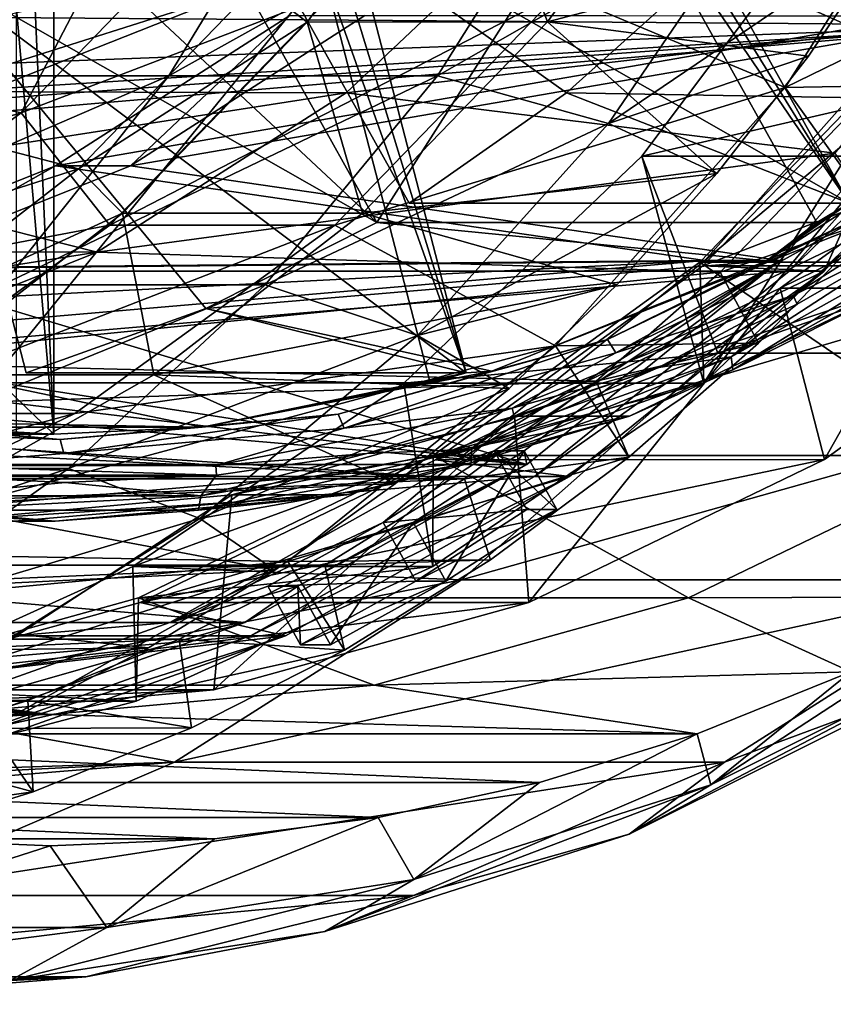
# Model space of a CAD drawing. Header units: metres. Extents: x 26 to 263, y -109 to 109.
# Tile 755 of 771: x 252.42 to 256.63, y -11.5 to -6.41. Entities that reach past the tile are written whole.
import ezdxf

# ---------------------------------------------------------------- set-up
doc = ezdxf.new("R2010")
doc.units = ezdxf.units.M
doc.layers.add('solid_500750', color=7, linetype='CONTINUOUS')

msp = doc.modelspace()

# ---------------------------------------------------------------- linework, layer by layer
at = {"layer": 'solid_500750'}
for points in [[(252.295258, -6.39474, 92.941223), (257.529572, -6.433815, 94.343552), (258.443695, -4.985344, 94.588448)], [(255.206757, -6.267116, 99.932838), (256.377045, -6.756343, 100.246368), (257.336823, -5.235544, 100.503502)], [(257.937012, -5.993362, 96.523239), (257.336823, -5.235544, 100.503502), (256.377045, -6.756343, 100.246368)], [(254.713745, -5.296689, 104.770035), (253.903534, -6.418306, 104.552971), (253.646362, -6.219477, 104.48407)], [(254.713745, -5.296689, 104.770035), (255.147247, -6.416178, 99.916893), (253.903534, -6.418306, 104.552971)], [(254.713745, -5.296689, 104.770035), (255.955002, -5.298323, 100.133301), (255.147247, -6.416178, 99.916893)], [(255.147247, -6.416178, 99.916893), (255.955002, -5.298323, 100.133301), (256.930023, -5.947098, 100.394524)], [(255.245438, -6.783123, 91.039917), (253.367889, -5.448579, 90.536903), (255.988876, -6.11606, 91.23909)], [(255.245438, -6.783123, 91.039917), (254.430511, -7.354011, 90.821587), (253.367889, -5.448579, 90.536903)], [(256.707794, -7.354011, 82.321358), (253.367889, -5.448579, 90.536903), (254.430511, -7.354011, 90.821587)], [(255.645172, -5.448579, 82.036667), (253.367889, -5.448579, 90.536903), (256.707794, -7.354011, 82.321358)], [(255.645172, -5.448579, 82.036667), (256.707794, -7.354011, 82.321358), (255.561905, -5.499261, 82.014359)], [(253.912689, -5.5, 110.256088), (252.202438, -5.5, 113.552582), (251.509613, -6.696376, 113.153816)], [(253.187714, -6.696376, 109.919289), (253.912689, -5.5, 110.256088), (251.509613, -6.696376, 113.153816)], [(255.328812, -5.5, 106.82296), (253.912689, -5.5, 110.256088), (253.187714, -6.696376, 109.919289)], [(254.577209, -6.696376, 106.55069), (255.328812, -5.5, 106.82296), (253.187714, -6.696376, 109.919289)], [(256.299469, -5.715424, 103.310875), (255.328812, -5.5, 106.82296), (254.577209, -6.696376, 106.55069)], [(255.561905, -5.499261, 82.014359), (256.707794, -7.354011, 82.321358), (255.477875, -5.548579, 81.991844)], [(252.56514, -5.866587, 90.321838), (253.200577, -5.548579, 90.492081), (254.263199, -7.454011, 90.776764)], [(255.477875, -5.548579, 81.991844), (254.263199, -7.454011, 90.776764), (253.200577, -5.548579, 90.492081)], [(255.477875, -5.548579, 81.991844), (256.540497, -7.454011, 82.276535), (254.263199, -7.454011, 90.776764)], [(255.477875, -5.548579, 81.991844), (256.707794, -7.354011, 82.321358), (256.540497, -7.454011, 82.276535)], [(251.912399, -6.777356, 103.191315), (253.031158, -5.719069, 103.491043), (255.224426, -5.726282, 95.278877)], [(251.912399, -6.777356, 103.191315), (252.423996, -6.887164, 103.846008), (253.031158, -5.719069, 103.491043)], [(251.912399, -6.777356, 103.191315), (255.224426, -5.726282, 95.278877), (254.104568, -6.783211, 94.978859)], [(253.031158, -5.719069, 103.491043), (252.423996, -6.887164, 103.846008), (253.493729, -5.777064, 104.132599)], [(257.174255, -6.430813, 95.801254), (254.104568, -6.783211, 94.978859), (255.224426, -5.726282, 95.278877)], [(255.463165, -6.941967, 103.086823), (256.299469, -5.715424, 103.310875), (254.577209, -6.696376, 106.55069)], [(257.661682, -5.720441, 95.931847), (257.174255, -6.430813, 95.801254), (255.224426, -5.726282, 95.278877)], [(256.930023, -5.947098, 100.394524), (256.299469, -5.715424, 103.310875), (255.463165, -6.941967, 103.086823)], [(256.664307, -5.742763, 99.598648), (255.63562, -7.111065, 99.323051), (257.160309, -6.759254, 99.731529)], [(257.187988, -7.111317, 93.527351), (255.63562, -7.111065, 99.323051), (256.664307, -5.742763, 99.598648)], [(253.493729, -5.777064, 104.132599), (252.423996, -6.887164, 103.846008), (254.042221, -6.267116, 104.279549)], [(251.898392, -6.106987, 90.143211), (252.56514, -5.866587, 90.321838), (254.263199, -7.454011, 90.776764)], [(255.147247, -6.416178, 99.916893), (256.930023, -5.947098, 100.394524), (256.49707, -6.59339, 100.278526)], [(256.930023, -5.947098, 100.394524), (255.463165, -6.941967, 103.086823), (256.49707, -6.59339, 100.278526)], [(251.101578, -5.995336, 111.077927), (252.638428, -5.995336, 107.794807), (251.820862, -6.942942, 107.455971)], [(253.646362, -6.219477, 104.48407), (251.820862, -6.942942, 107.455971), (252.638428, -5.995336, 107.794807)], [(257.426849, -6.73683, 96.386559), (257.937012, -5.993362, 96.523239), (256.377045, -6.756343, 100.246368)], [(253.378342, -7.899134, 90.539703), (251.898392, -6.106987, 90.143211), (254.263199, -7.454011, 90.776764)], [(253.378342, -7.899134, 90.539703), (252.448441, -8.232219, 90.290573), (251.898392, -6.106987, 90.143211)], [(254.725739, -8.232219, 81.790344), (251.898392, -6.106987, 90.143211), (252.448441, -8.232219, 90.290573)], [(254.175674, -6.106987, 81.642975), (251.898392, -6.106987, 90.143211), (254.725739, -8.232219, 81.790344)], [(254.175674, -6.106987, 81.642975), (254.725739, -8.232219, 81.790344), (254.082581, -6.133629, 81.618034)], [(253.989075, -6.15875, 81.592987), (252.261841, -8.283983, 90.240585), (251.711777, -6.15875, 90.093216)], [(253.989075, -6.15875, 81.592987), (254.539139, -8.283983, 81.740349), (252.261841, -8.283983, 90.240585)], [(254.082581, -6.133629, 81.618034), (254.725739, -8.232219, 81.790344), (253.989075, -6.15875, 81.592987)], [(253.989075, -6.15875, 81.592987), (254.725739, -8.232219, 81.790344), (254.539139, -8.283983, 81.740349)], [(257.575592, -6.823047, 82.13974), (255.245438, -6.783123, 91.039917), (255.988876, -6.11606, 91.23909)], [(257.575592, -6.823047, 82.13974), (255.988876, -6.11606, 91.23909), (258.266174, -6.11606, 82.738861)], [(253.646362, -6.219477, 104.48407), (252.720581, -7.177391, 104.236046), (251.820862, -6.942942, 107.455971)], [(253.903534, -6.418306, 104.552971), (252.720581, -7.177391, 104.236046), (253.646362, -6.219477, 104.48407)], [(252.423996, -6.887164, 103.846008), (252.88147, -7.46887, 103.968567), (254.042221, -6.267116, 104.279549)], [(255.206757, -6.267116, 99.932838), (254.042221, -6.267116, 104.279549), (252.88147, -7.46887, 103.968567)], [(255.206757, -6.267116, 99.932838), (252.88147, -7.46887, 103.968567), (254.04599, -7.46887, 99.621857)], [(255.206757, -6.267116, 99.932838), (254.04599, -7.46887, 99.621857), (256.377045, -6.756343, 100.246368)], [(252.59166, -8.549416, 81.218605), (250.314362, -6.349213, 89.718834), (250.314362, -8.549416, 89.718834)], [(252.59166, -6.349213, 81.218605), (250.314362, -6.349213, 89.718834), (252.59166, -8.549416, 81.218605)], [(252.398468, -6.349213, 81.166847), (252.59166, -8.549416, 81.218605), (252.398468, -8.549416, 81.166847)], [(252.495056, -6.35, 81.192726), (252.59166, -8.549416, 81.218605), (252.398468, -6.349213, 81.166847)], [(252.59166, -6.349213, 81.218605), (252.59166, -8.549416, 81.218605), (252.495056, -6.35, 81.192726)], [(252.295258, -6.39474, 92.941223), (251.634048, -6.65747, 92.764084), (257.529572, -6.433815, 94.343552)], [(253.813904, -6.383859, 94.900986), (252.601318, -7.161142, 94.576118), (257.083984, -6.388003, 95.777077)], [(252.989487, -7.161142, 93.12722), (252.601318, -7.161142, 94.576118), (253.813904, -6.383859, 94.900986)], [(252.601318, -7.161142, 94.576118), (255.960175, -7.651825, 95.47599), (257.083984, -6.388003, 95.777077)], [(253.903534, -6.418306, 104.552971), (252.948227, -7.406108, 104.297035), (252.720581, -7.177391, 104.236046)], [(253.903534, -6.418306, 104.552971), (254.18985, -7.407337, 99.6604), (252.948227, -7.406108, 104.297035)], [(252.989487, -7.161142, 93.12722), (253.813904, -6.383859, 94.900986), (254.202087, -6.383859, 93.45208)], [(252.989487, -7.161142, 93.12722), (254.202087, -6.383859, 93.45208), (257.472168, -6.388003, 94.328171)], [(252.989487, -7.161142, 93.12722), (257.472168, -6.388003, 94.328171), (256.348328, -7.651825, 94.027084)], [(253.903534, -6.418306, 104.552971), (255.147247, -6.416178, 99.916893), (254.18985, -7.407337, 99.6604)], [(254.18985, -7.407337, 99.6604), (255.147247, -6.416178, 99.916893), (256.023376, -7.201832, 100.151619)], [(255.147247, -6.416178, 99.916893), (256.49707, -6.59339, 100.278526), (256.023376, -7.201832, 100.151619)], [(257.472168, -6.388003, 94.328171), (257.083984, -6.388003, 95.777077), (255.960175, -7.651825, 95.47599)], [(257.472168, -6.388003, 94.328171), (255.960175, -7.651825, 95.47599), (256.348328, -7.651825, 94.027084)], [(257.529572, -6.433815, 94.343552), (242.692291, -7.706887, 90.3685), (256.397583, -7.706887, 94.040276)], [(250.251999, -6.961579, 92.393814), (242.692291, -7.706887, 90.3685), (257.529572, -6.433815, 94.343552)], [(250.950668, -6.846979, 92.581001), (250.251999, -6.961579, 92.393814), (257.529572, -6.433815, 94.343552)], [(251.634048, -6.65747, 92.764084), (250.950668, -6.846979, 92.581001), (257.529572, -6.433815, 94.343552)], [(257.174255, -6.430813, 95.801254), (256.632813, -7.095465, 95.656197), (254.104568, -6.783211, 94.978859)], [(255.935257, -7.660193, 93.191727), (257.125336, -6.428152, 93.510559), (258.781372, -7.660581, 82.566307)], [(255.955383, -8.286022, 93.197121), (257.125336, -6.428152, 93.510559), (255.935257, -7.660193, 93.191727)], [(255.950714, -7.679395, 93.195869), (257.962555, -7.679595, 85.685669), (259.156097, -6.443946, 86.005432)], [(257.14389, -6.444148, 93.515533), (255.950714, -7.679395, 93.195869), (259.156097, -6.443946, 86.005432)], [(256.578735, -7.706887, 93.36412), (255.950714, -7.679395, 93.195869), (257.14389, -6.444148, 93.515533)], [(255.955383, -8.286022, 93.197121), (257.187988, -7.111317, 93.527351), (257.125336, -6.428152, 93.510559)], [(256.397583, -7.706887, 94.040276), (256.578735, -7.706887, 93.36412), (257.710724, -6.433815, 93.667397)], [(257.529572, -6.433815, 94.343552), (256.397583, -7.706887, 94.040276), (257.710724, -6.433815, 93.667397)], [(257.710724, -6.433815, 93.667397), (256.578735, -7.706887, 93.36412), (257.14389, -6.444148, 93.515533)], [(256.49707, -6.59339, 100.278526), (255.463165, -6.941967, 103.086823), (256.023376, -7.201832, 100.151619)], [(253.187714, -6.696376, 109.919289), (251.509613, -6.696376, 113.153816), (250.687363, -7.778174, 112.680557)], [(252.327316, -7.778174, 109.519577), (253.187714, -6.696376, 109.919289), (250.687363, -7.778174, 112.680557)], [(254.577209, -6.696376, 106.55069), (253.187714, -6.696376, 109.919289), (252.327316, -7.778174, 109.519577)], [(253.685226, -7.778174, 106.22757), (254.577209, -6.696376, 106.55069), (252.327316, -7.778174, 109.519577)], [(255.463165, -6.941967, 103.086823), (254.577209, -6.696376, 106.55069), (253.685226, -7.778174, 106.22757)], [(254.04599, -7.46887, 99.621857), (255.18866, -8.09284, 99.927994), (256.377045, -6.756343, 100.246368)], [(256.859314, -7.433575, 96.234512), (256.377045, -6.756343, 100.246368), (255.18866, -8.09284, 99.927994)], [(255.63562, -7.111065, 99.323051), (256.028076, -8.131687, 99.428192), (257.160309, -6.759254, 99.731529)], [(260.006775, -6.759531, 89.106194), (257.160309, -6.759254, 99.731529), (256.028076, -8.131687, 99.428192)], [(258.874725, -8.131728, 88.80291), (260.006775, -6.759531, 89.106194), (256.028076, -8.131687, 99.428192)], [(256.859314, -7.433575, 96.234512), (257.426849, -6.73683, 96.386559), (256.377045, -6.756343, 100.246368)], [(251.286041, -7.222552, 103.023506), (251.912399, -6.777356, 103.191315), (254.104568, -6.783211, 94.978859)], [(251.286041, -7.222552, 103.023506), (252.423996, -6.887164, 103.846008), (251.912399, -6.777356, 103.191315)], [(251.286041, -7.222552, 103.023506), (254.104568, -6.783211, 94.978859), (252.816422, -7.60887, 94.633751)], [(256.632813, -7.095465, 95.656197), (252.816422, -7.60887, 94.633751), (254.104568, -6.783211, 94.978859)], [(256.707794, -7.354011, 82.321358), (254.430511, -7.354011, 90.821587), (255.245438, -6.783123, 91.039917)], [(257.575592, -6.823047, 82.13974), (256.707794, -7.354011, 82.321358), (255.245438, -6.783123, 91.039917)], [(257.575592, -6.823047, 82.13974), (256.279816, -7.653646, 81.792587), (256.707794, -7.354011, 82.321358)], [(256.766724, -7.427677, 81.819603), (256.279816, -7.653646, 81.792587), (257.575592, -6.823047, 82.13974)], [(252.423996, -6.887164, 103.846008), (251.181412, -7.789936, 103.513107), (252.88147, -7.46887, 103.968567)], [(251.286041, -7.222552, 103.023506), (251.181412, -7.789936, 103.513107), (252.423996, -6.887164, 103.846008)], [(256.350067, -7.794229, 84.192528), (256.945282, -7.794229, 81.970871), (258.186584, -6.8944, 82.303436)], [(257.5914, -6.8944, 84.525085), (256.350067, -7.794229, 84.192528), (258.186584, -6.8944, 82.303436)], [(256.579865, -8.681905, 85.315239), (256.350067, -7.794229, 84.192528), (257.5914, -6.8944, 84.525085)], [(257.962555, -7.679595, 85.685669), (256.579865, -8.681905, 85.315239), (257.5914, -6.8944, 84.525085)], [(252.720581, -7.177391, 104.236046), (250.891708, -7.761214, 107.070885), (251.820862, -6.942942, 107.455971)], [(254.473328, -8.039196, 102.821632), (255.463165, -6.941967, 103.086823), (253.685226, -7.778174, 106.22757)], [(256.023376, -7.201832, 100.151619), (255.463165, -6.941967, 103.086823), (254.473328, -8.039196, 102.821632)], [(256.417297, -7.83282, 81.622375), (257.743744, -6.982546, 81.977737), (257.125397, -7.48172, 81.812073)], [(256.821075, -7.49112, 81.758286), (257.743744, -6.982546, 81.977737), (256.417297, -7.83282, 81.622375)], [(256.632813, -7.095465, 95.656197), (256.040039, -7.711652, 95.497391), (252.816422, -7.60887, 94.633751)], [(255.63562, -7.111065, 99.323051), (254.403107, -8.285713, 98.992851), (256.028076, -8.131687, 99.428192)], [(255.955383, -8.286022, 93.197121), (254.403107, -8.285713, 98.992851), (255.63562, -7.111065, 99.323051)], [(255.955383, -8.286022, 93.197121), (255.63562, -7.111065, 99.323051), (257.187988, -7.111317, 93.527351)], [(256.859314, -7.433575, 96.234512), (256.040039, -7.711652, 95.497391), (256.632813, -7.095465, 95.656197)], [(252.720581, -7.177391, 104.236046), (251.671219, -7.990549, 103.95491), (250.891708, -7.761214, 107.070885)], [(252.601318, -7.161142, 94.576118), (251.271179, -7.694612, 94.219765), (255.960175, -7.651825, 95.47599)], [(251.659363, -7.694612, 92.770859), (251.271179, -7.694612, 94.219765), (252.601318, -7.161142, 94.576118)], [(251.659363, -7.694612, 92.770859), (252.601318, -7.161142, 94.576118), (252.989487, -7.161142, 93.12722)], [(251.659363, -7.694612, 92.770859), (252.989487, -7.161142, 93.12722), (256.348328, -7.651825, 94.027084)], [(252.948227, -7.406108, 104.297035), (251.671219, -7.990549, 103.95491), (252.720581, -7.177391, 104.236046)], [(250.622208, -7.606103, 102.845657), (251.286041, -7.222552, 103.023506), (252.816422, -7.60887, 94.633751)], [(254.18985, -7.407337, 99.6604), (256.023376, -7.201832, 100.151619), (255.505005, -7.777714, 100.012741)], [(256.023376, -7.201832, 100.151619), (254.473328, -8.039196, 102.821632), (255.505005, -7.777714, 100.012741)], [(256.279816, -7.653646, 81.792587), (256.62442, -7.404517, 82.299019), (256.707794, -7.354011, 82.321358)], [(256.540497, -7.454011, 82.276535), (256.707794, -7.354011, 82.321358), (256.62442, -7.404517, 82.299019)], [(252.948227, -7.406108, 104.297035), (251.869385, -8.243071, 104.008003), (251.671219, -7.990549, 103.95491)], [(252.948227, -7.406108, 104.297035), (253.110062, -8.243579, 99.371117), (251.869385, -8.243071, 104.008003)], [(252.948227, -7.406108, 104.297035), (254.18985, -7.407337, 99.6604), (253.110062, -8.243579, 99.371117)], [(253.110062, -8.243579, 99.371117), (254.18985, -7.407337, 99.6604), (255.505005, -7.777714, 100.012741)], [(256.23819, -8.079099, 96.068108), (256.859314, -7.433575, 96.234512), (255.18866, -8.09284, 99.927994)], [(255.457916, -8.059502, 81.468964), (256.279816, -7.653646, 81.792587), (256.766724, -7.427677, 81.819603)], [(255.457916, -8.059502, 81.468964), (256.766724, -7.427677, 81.819603), (255.501083, -8.128341, 81.404648)], [(256.766724, -7.427677, 81.819603), (256.821075, -7.49112, 81.758286), (255.501083, -8.128341, 81.404648)], [(256.23819, -8.079099, 96.068108), (256.040039, -7.711652, 95.497391), (256.859314, -7.433575, 96.234512)], [(256.279816, -7.653646, 81.792587), (256.540497, -7.454011, 82.276535), (256.62442, -7.404517, 82.299019)], [(251.181412, -7.789936, 103.513107), (251.536499, -8.443803, 103.608238), (252.88147, -7.46887, 103.968567)], [(254.04599, -7.46887, 99.621857), (252.88147, -7.46887, 103.968567), (251.536499, -8.443803, 103.608238)], [(254.04599, -7.46887, 99.621857), (251.536499, -8.443803, 103.608238), (252.701019, -8.443803, 99.261528)], [(254.04599, -7.46887, 99.621857), (252.701019, -8.443803, 99.261528), (255.18866, -8.09284, 99.927994)], [(256.279816, -7.653646, 81.792587), (253.378342, -7.899134, 90.539703), (254.263199, -7.454011, 90.776764)], [(256.279816, -7.653646, 81.792587), (254.263199, -7.454011, 90.776764), (256.540497, -7.454011, 82.276535)], [(256.09668, -8.150299, 81.564156), (257.125397, -7.48172, 81.812073), (257.345367, -7.450706, 81.898697)], [(256.09668, -8.150299, 81.564156), (257.345367, -7.450706, 81.898697), (256.106171, -8.217422, 81.64254)], [(256.09668, -8.150299, 81.564156), (256.438843, -7.877579, 81.628136), (257.125397, -7.48172, 81.812073)], [(257.345367, -7.450706, 81.898697), (257.365143, -7.512066, 81.979836), (256.106171, -8.217422, 81.64254)], [(256.417297, -7.83282, 81.622375), (257.125397, -7.48172, 81.812073), (256.438843, -7.877579, 81.628136)], [(255.501083, -8.128341, 81.404648), (256.821075, -7.49112, 81.758286), (256.417297, -7.83282, 81.622375)], [(256.106171, -8.217422, 81.64254), (257.365143, -7.512066, 81.979836), (256.945282, -7.794229, 81.970871)], [(249.207138, -8.174592, 102.466545), (250.622208, -7.606103, 102.845657), (252.816422, -7.60887, 94.633751)], [(249.207138, -8.174592, 102.466545), (252.816422, -7.60887, 94.633751), (251.403809, -8.175464, 94.255302)], [(256.040039, -7.711652, 95.497391), (251.403809, -8.175464, 94.255302), (252.816422, -7.60887, 94.633751)], [(255.039246, -8.706651, 93.676361), (244.050629, -8.706651, 90.732407), (242.741516, -7.651825, 90.381691)], [(248.832275, -7.96589, 92.013458), (255.039246, -8.706651, 93.676361), (242.741516, -7.651825, 90.381691)], [(243.662445, -8.706651, 92.181313), (254.651062, -8.706651, 95.125267), (255.960175, -7.651825, 95.47599)], [(249.869415, -7.96589, 93.844215), (243.662445, -8.706651, 92.181313), (255.960175, -7.651825, 95.47599)], [(251.271179, -7.694612, 94.219765), (249.869415, -7.96589, 93.844215), (255.960175, -7.651825, 95.47599)], [(251.659363, -7.694612, 92.770859), (256.348328, -7.651825, 94.027084), (255.039246, -8.706651, 93.676361)], [(256.279816, -7.653646, 81.792587), (254.858688, -8.223609, 81.411858), (253.378342, -7.899134, 90.539703)], [(254.556015, -8.660007, 92.82222), (255.935257, -7.660193, 93.191727), (257.402374, -8.660254, 82.196861)], [(255.955383, -8.286022, 93.197121), (255.935257, -7.660193, 93.191727), (254.556015, -8.660007, 92.82222)], [(255.950714, -7.679395, 93.195869), (254.567627, -8.68198, 92.825333), (257.962555, -7.679595, 85.685669)], [(256.578735, -7.706887, 93.36412), (254.567627, -8.68198, 92.825333), (255.950714, -7.679395, 93.195869)], [(254.567627, -8.68198, 92.825333), (256.579865, -8.681905, 85.315239), (257.962555, -7.679595, 85.685669)], [(256.348328, -7.651825, 94.027084), (255.960175, -7.651825, 95.47599), (254.651062, -8.706651, 95.125267)], [(254.870255, -8.636239, 94.718117), (256.348328, -7.651825, 94.027084), (254.651062, -8.706651, 95.125267)], [(255.457916, -8.059502, 81.468964), (254.858688, -8.223609, 81.411858), (256.279816, -7.653646, 81.792587)], [(255.025513, -8.636239, 94.138557), (256.348328, -7.651825, 94.027084), (254.870255, -8.636239, 94.718117)], [(255.025513, -8.636239, 94.138557), (255.039246, -8.706651, 93.676361), (256.348328, -7.651825, 94.027084)], [(255.935257, -7.660193, 93.191727), (258.781372, -7.660581, 82.566307), (257.402374, -8.660254, 82.196861)], [(256.397583, -7.706887, 94.040276), (242.692291, -7.706887, 90.3685), (244.01059, -8.769137, 90.721687)], [(256.397583, -7.706887, 94.040276), (244.01059, -8.769137, 90.721687), (255.079269, -8.769137, 93.687088)], [(250.257584, -7.96589, 92.395317), (251.659363, -7.694612, 92.770859), (255.039246, -8.706651, 93.676361)], [(256.040039, -7.711652, 95.497391), (255.399429, -8.275293, 95.32576), (251.403809, -8.175464, 94.255302)], [(256.578735, -7.706887, 93.36412), (255.260422, -8.769137, 93.010933), (254.567627, -8.68198, 92.825333)], [(255.079269, -8.769137, 93.687088), (255.260422, -8.769137, 93.010933), (256.578735, -7.706887, 93.36412)], [(256.397583, -7.706887, 94.040276), (255.079269, -8.769137, 93.687088), (256.578735, -7.706887, 93.36412)], [(256.23819, -8.079099, 96.068108), (255.399429, -8.275293, 95.32576), (256.040039, -7.711652, 95.497391)], [(253.685226, -7.778174, 106.22757), (252.327316, -7.778174, 109.519577), (251.346222, -8.726887, 109.063789)], [(252.668106, -8.726887, 105.859116), (253.685226, -7.778174, 106.22757), (251.346222, -8.726887, 109.063789)], [(254.473328, -8.039196, 102.821632), (253.685226, -7.778174, 106.22757), (252.668106, -8.726887, 105.859116)], [(253.110062, -8.243579, 99.371117), (255.505005, -7.777714, 100.012741), (254.94873, -8.314358, 99.863716)], [(255.505005, -7.777714, 100.012741), (254.473328, -8.039196, 102.821632), (254.94873, -8.314358, 99.863716)], [(254.9767, -8.457233, 83.824585), (255.571899, -8.457233, 81.602928), (256.945282, -7.794229, 81.970871)], [(256.350067, -7.794229, 84.192528), (254.9767, -8.457233, 83.824585), (256.945282, -7.794229, 81.970871)], [(255.050064, -9.420419, 84.905388), (254.9767, -8.457233, 83.824585), (256.350067, -7.794229, 84.192528)], [(256.579865, -8.681905, 85.315239), (255.050064, -9.420419, 84.905388), (256.350067, -7.794229, 84.192528)], [(256.106171, -8.217422, 81.64254), (256.945282, -7.794229, 81.970871), (255.571899, -8.457233, 81.602928)], [(254.963501, -8.415914, 81.23288), (256.417297, -7.83282, 81.622375), (255.7211, -8.205615, 81.435852)], [(255.501083, -8.128341, 81.404648), (256.417297, -7.83282, 81.622375), (254.963501, -8.415914, 81.23288)], [(256.417297, -7.83282, 81.622375), (256.438843, -7.877579, 81.628136), (255.7211, -8.205615, 81.435852)], [(256.09668, -8.150299, 81.564156), (255.7211, -8.205615, 81.435852), (256.438843, -7.877579, 81.628136)], [(254.725739, -8.232219, 81.790344), (252.448441, -8.232219, 90.290573), (253.378342, -7.899134, 90.539703)], [(254.858688, -8.223609, 81.411858), (254.725739, -8.232219, 81.790344), (253.378342, -7.899134, 90.539703)], [(248.832275, -7.96589, 92.013458), (250.257584, -7.96589, 92.395317), (255.039246, -8.706651, 93.676361)], [(253.348404, -8.986669, 102.520256), (254.473328, -8.039196, 102.821632), (252.668106, -8.726887, 105.859116)], [(254.94873, -8.314358, 99.863716), (254.473328, -8.039196, 102.821632), (253.348404, -8.986669, 102.520256)], [(251.213486, -9.161921, 98.863007), (253.803558, -9.208921, 99.556908), (255.18866, -8.09284, 99.927994)], [(252.701019, -8.443803, 99.261528), (251.213486, -9.161921, 98.863007), (255.18866, -8.09284, 99.927994)], [(255.56752, -8.66927, 95.888428), (255.18866, -8.09284, 99.927994), (253.803558, -9.208921, 99.556908)], [(254.063034, -8.446443, 81.095261), (254.858688, -8.223609, 81.411858), (255.457916, -8.059502, 81.468964)], [(254.063034, -8.446443, 81.095261), (255.457916, -8.059502, 81.468964), (254.094284, -8.518587, 81.027748)], [(255.457916, -8.059502, 81.468964), (255.501083, -8.128341, 81.404648), (254.094284, -8.518587, 81.027748)], [(255.56752, -8.66927, 95.888428), (256.23819, -8.079099, 96.068108), (255.18866, -8.09284, 99.927994)], [(255.56752, -8.66927, 95.888428), (255.399429, -8.275293, 95.32576), (256.23819, -8.079099, 96.068108)], [(253.000488, -9.234417, 98.617073), (254.702377, -9.303867, 99.073029), (256.028076, -8.131687, 99.428192)], [(254.403107, -8.285713, 98.992851), (253.000488, -9.234417, 98.617073), (256.028076, -8.131687, 99.428192)], [(254.094284, -8.518587, 81.027748), (255.501083, -8.128341, 81.404648), (254.963501, -8.415914, 81.23288)], [(258.874725, -8.131728, 88.80291), (256.028076, -8.131687, 99.428192), (254.702377, -9.303867, 99.073029)], [(257.549255, -9.303696, 88.447807), (258.874725, -8.131728, 88.80291), (254.702377, -9.303867, 99.073029)], [(256.09668, -8.150299, 81.564156), (256.106171, -8.217422, 81.64254), (254.752197, -8.698627, 81.2798)], [(254.753784, -8.627574, 81.204384), (256.09668, -8.150299, 81.564156), (254.752197, -8.698627, 81.2798)], [(254.753784, -8.627574, 81.204384), (255.7211, -8.205615, 81.435852), (256.09668, -8.150299, 81.564156)], [(255.399429, -8.275293, 95.32576), (249.914139, -8.463733, 93.856201), (251.403809, -8.175464, 94.255302)], [(251.869385, -8.243071, 104.008003), (253.110062, -8.243579, 99.371117), (251.92569, -8.913817, 99.05381)], [(251.92569, -8.913817, 99.05381), (253.110062, -8.243579, 99.371117), (254.361023, -8.804773, 99.706261)], [(253.110062, -8.243579, 99.371117), (254.94873, -8.314358, 99.863716), (254.361023, -8.804773, 99.706261)], [(254.858688, -8.223609, 81.411858), (253.360596, -8.513527, 81.010506), (254.725739, -8.232219, 81.790344)], [(254.063034, -8.446443, 81.095261), (253.360596, -8.513527, 81.010506), (254.858688, -8.223609, 81.411858)], [(253.360596, -8.513527, 81.010506), (254.632584, -8.258666, 81.765388), (254.725739, -8.232219, 81.790344)], [(254.539139, -8.283983, 81.740349), (254.725739, -8.232219, 81.790344), (254.632584, -8.258666, 81.765388)], [(254.752197, -8.698627, 81.2798), (256.106171, -8.217422, 81.64254), (255.571899, -8.457233, 81.602928)], [(254.753784, -8.627574, 81.204384), (254.976715, -8.464005, 81.236427), (255.7211, -8.205615, 81.435852)], [(254.963501, -8.415914, 81.23288), (255.7211, -8.205615, 81.435852), (254.976715, -8.464005, 81.236427)], [(255.399429, -8.275293, 95.32576), (254.716873, -8.781515, 95.142899), (249.914139, -8.463733, 93.856201)], [(253.360596, -8.513527, 81.010506), (251.295853, -8.476839, 89.981789), (252.261841, -8.283983, 90.240585)], [(253.360596, -8.513527, 81.010506), (252.261841, -8.283983, 90.240585), (254.539139, -8.283983, 81.740349)], [(254.552856, -9.234616, 92.821373), (253.000488, -9.234417, 98.617073), (254.403107, -8.285713, 98.992851)], [(253.360596, -8.513527, 81.010506), (254.539139, -8.283983, 81.740349), (254.632584, -8.258666, 81.765388)], [(254.552856, -9.234616, 92.821373), (254.403107, -8.285713, 98.992851), (255.955383, -8.286022, 93.197121)], [(254.552856, -9.234616, 92.821373), (255.955383, -8.286022, 93.197121), (254.556015, -8.660007, 92.82222)], [(255.56752, -8.66927, 95.888428), (254.716873, -8.781515, 95.142899), (255.399429, -8.275293, 95.32576)], [(254.94873, -8.314358, 99.863716), (253.348404, -8.986669, 102.520256), (254.361023, -8.804773, 99.706261)], [(252.701019, -8.443803, 99.261528), (251.536499, -8.443803, 103.608238), (250.048965, -9.161921, 103.209717)], [(252.701019, -8.443803, 99.261528), (250.048965, -9.161921, 103.209717), (251.213486, -9.161921, 98.863007)], [(251.185822, -8.446443, 80.324425), (251.836548, -8.513527, 80.602196), (252.62442, -8.576742, 80.709846)], [(251.185822, -8.446443, 80.324425), (252.62442, -8.576742, 80.709846), (251.192505, -8.518587, 80.250336)], [(252.62442, -8.576742, 80.709846), (253.360596, -8.513527, 81.010506), (254.063034, -8.446443, 81.095261)], [(252.62442, -8.576742, 80.709846), (254.063034, -8.446443, 81.095261), (252.643387, -8.65, 80.639046)], [(254.063034, -8.446443, 81.095261), (254.094284, -8.518587, 81.027748), (252.643387, -8.65, 80.639046)], [(253.43045, -8.712577, 80.822159), (254.963501, -8.415914, 81.23288), (254.211884, -8.650172, 81.031517)], [(254.094284, -8.518587, 81.027748), (254.963501, -8.415914, 81.23288), (253.43045, -8.712577, 80.822159)], [(254.963501, -8.415914, 81.23288), (254.976715, -8.464005, 81.236427), (254.211884, -8.650172, 81.031517)], [(254.716873, -8.781515, 95.142899), (243.596268, -8.78126, 92.163582), (248.399384, -8.463733, 93.450378)], [(254.716873, -8.781515, 95.142899), (248.399384, -8.463733, 93.450378), (249.914139, -8.463733, 93.856201)], [(252.59166, -8.549416, 81.218605), (250.314362, -8.549416, 89.718834), (251.295853, -8.476839, 89.981789)], [(253.360596, -8.513527, 81.010506), (252.59166, -8.549416, 81.218605), (251.295853, -8.476839, 89.981789)], [(253.419647, -9.872698, 84.468582), (253.51297, -8.86327, 83.432434), (254.9767, -8.457233, 83.824585)], [(255.050064, -9.420419, 84.905388), (253.419647, -9.872698, 84.468582), (254.9767, -8.457233, 83.824585)], [(253.51297, -8.86327, 83.432434), (254.10817, -8.86327, 81.210785), (255.571899, -8.457233, 81.602928)], [(254.9767, -8.457233, 83.824585), (253.51297, -8.86327, 83.432434), (255.571899, -8.457233, 81.602928)], [(254.752197, -8.698627, 81.2798), (255.571899, -8.457233, 81.602928), (254.10817, -8.86327, 81.210785)], [(254.753784, -8.627574, 81.204384), (254.211884, -8.650172, 81.031517), (254.976715, -8.464005, 81.236427)], [(251.192505, -8.518587, 80.250336), (252.643387, -8.65, 80.639046), (251.870209, -8.712577, 80.40416)], [(252.62442, -8.576742, 80.709846), (252.643387, -8.65, 80.639046), (251.192505, -8.518587, 80.250336)], [(251.836548, -8.513527, 80.602196), (252.495056, -8.55, 81.192726), (252.59166, -8.549416, 81.218605)], [(253.360596, -8.513527, 81.010506), (251.836548, -8.513527, 80.602196), (252.59166, -8.549416, 81.218605)], [(251.836548, -8.513527, 80.602196), (252.398468, -8.549416, 81.166847), (252.495056, -8.55, 81.192726)], [(252.62442, -8.576742, 80.709846), (251.836548, -8.513527, 80.602196), (253.360596, -8.513527, 81.010506)], [(252.398468, -8.549416, 81.166847), (252.59166, -8.549416, 81.218605), (252.495056, -8.55, 81.192726)], [(252.643387, -8.65, 80.639046), (254.094284, -8.518587, 81.027748), (253.43045, -8.712577, 80.822159)], [(252.643387, -8.65, 80.639046), (253.43045, -8.712577, 80.822159), (251.870209, -8.712577, 80.40416)], [(253.029617, -9.396883, 92.413284), (254.556015, -8.660007, 92.82222), (255.876617, -9.39678, 81.788094)], [(254.552856, -9.234616, 92.821373), (254.556015, -8.660007, 92.82222), (253.029617, -9.396883, 92.413284)], [(254.753784, -8.627574, 81.204384), (254.752197, -8.698627, 81.2798), (253.34021, -8.942557, 80.901512)], [(253.353317, -8.869512, 80.829185), (254.753784, -8.627574, 81.204384), (253.34021, -8.942557, 80.901512)], [(253.353317, -8.869512, 80.829185), (254.211884, -8.650172, 81.031517), (254.753784, -8.627574, 81.204384)], [(253.353317, -8.869512, 80.829185), (253.434906, -8.762363, 80.823357), (254.211884, -8.650172, 81.031517)], [(253.43045, -8.712577, 80.822159), (254.211884, -8.650172, 81.031517), (253.434906, -8.762363, 80.823357)], [(254.296066, -9.006664, 94.564293), (254.870255, -8.636239, 94.718117), (254.651062, -8.706651, 95.125267)], [(255.039658, -8.940015, 94.763504), (254.870255, -8.636239, 94.718117), (254.296066, -9.006664, 94.564293)], [(255.025513, -8.636239, 94.138557), (254.45134, -9.006664, 93.984734), (255.039246, -8.706651, 93.676361)], [(254.620377, -9.309772, 94.030022), (254.45134, -9.006664, 93.984734), (255.025513, -8.636239, 94.138557)], [(254.556015, -8.660007, 92.82222), (257.402374, -8.660254, 82.196861), (255.876617, -9.39678, 81.788094)], [(255.194931, -8.940015, 94.183945), (254.620377, -9.309772, 94.030022), (255.025513, -8.636239, 94.138557)], [(255.194931, -8.940015, 94.183945), (255.025513, -8.636239, 94.138557), (254.870255, -8.636239, 94.718117)], [(255.194931, -8.940015, 94.183945), (254.870255, -8.636239, 94.718117), (255.039658, -8.940015, 94.763504)], [(255.876617, -9.39678, 81.788094), (257.402374, -8.660254, 82.196861), (257.482361, -9.392394, 82.218285)], [(243.662445, -8.706651, 92.181313), (245.121109, -9.523879, 92.572105), (254.651062, -8.706651, 95.125267)], [(253.580582, -9.523879, 93.285576), (245.509277, -9.523879, 91.123199), (244.050629, -8.706651, 90.732407)], [(255.039246, -8.706651, 93.676361), (253.580582, -9.523879, 93.285576), (244.050629, -8.706651, 90.732407)], [(245.121109, -9.523879, 92.572105), (253.192398, -9.523879, 94.734482), (254.651062, -8.706651, 95.125267)], [(253.038239, -9.420334, 92.415588), (255.050064, -9.420419, 84.905388), (256.579865, -8.681905, 85.315239)], [(254.567627, -8.68198, 92.825333), (253.038239, -9.420334, 92.415588), (256.579865, -8.681905, 85.315239)], [(255.260422, -8.769137, 93.010933), (253.038239, -9.420334, 92.415588), (254.567627, -8.68198, 92.825333)], [(254.296066, -9.006664, 94.564293), (254.651062, -8.706651, 95.125267), (253.192398, -9.523879, 94.734482)], [(253.34021, -8.942557, 80.901512), (254.752197, -8.698627, 81.2798), (254.10817, -8.86327, 81.210785)], [(253.854385, -9.33624, 93.824799), (253.580582, -9.523879, 93.285576), (255.039246, -8.706651, 93.676361)], [(254.851852, -9.200024, 95.696693), (255.56752, -8.66927, 95.888428), (253.803558, -9.208921, 99.556908)], [(254.45134, -9.006664, 93.984734), (253.854385, -9.33624, 93.824799), (255.039246, -8.706651, 93.676361)], [(254.851852, -9.200024, 95.696693), (254.716873, -8.781515, 95.142899), (255.56752, -8.66927, 95.888428)], [(252.668106, -8.726887, 105.859116), (251.346222, -8.726887, 109.063789), (250.261215, -9.526279, 108.559731)], [(251.543259, -9.526279, 105.451637), (252.668106, -8.726887, 105.859116), (250.261215, -9.526279, 108.559731)], [(253.348404, -8.986669, 102.520256), (252.668106, -8.726887, 105.859116), (251.543259, -9.526279, 105.451637)], [(251.870209, -8.712577, 80.40416), (253.434906, -8.762363, 80.823357), (251.865753, -8.762363, 80.402969)], [(253.434906, -8.762363, 80.823357), (252.65033, -8.8, 80.613159), (251.865753, -8.762363, 80.402969)], [(251.933502, -8.869512, 80.448799), (251.865753, -8.762363, 80.402969), (252.65033, -8.8, 80.613159)], [(251.870209, -8.712577, 80.40416), (253.43045, -8.712577, 80.822159), (253.434906, -8.762363, 80.823357)], [(253.353317, -8.869512, 80.829185), (252.65033, -8.8, 80.613159), (253.434906, -8.762363, 80.823357)], [(254.716873, -8.781515, 95.142899), (244.318329, -9.228156, 92.357025), (243.596268, -8.78126, 92.163582)], [(255.079269, -8.769137, 93.687088), (244.01059, -8.769137, 90.721687), (245.480637, -9.592728, 91.115524)], [(254.716873, -8.781515, 95.142899), (253.994797, -9.228377, 94.949448), (244.318329, -9.228156, 92.357025)], [(255.079269, -8.769137, 93.687088), (245.480637, -9.592728, 91.115524), (253.609222, -9.592728, 93.293251)], [(251.92569, -8.913817, 99.05381), (254.361023, -8.804773, 99.706261), (253.73674, -9.252996, 99.539009)], [(251.933502, -8.869512, 80.448799), (252.65033, -8.8, 80.613159), (253.353317, -8.869512, 80.829185)], [(255.260422, -8.769137, 93.010933), (253.790375, -9.592728, 92.617096), (253.038239, -9.420334, 92.415588)], [(254.361023, -8.804773, 99.706261), (253.348404, -8.986669, 102.520256), (253.73674, -9.252996, 99.539009)], [(253.609222, -9.592728, 93.293251), (253.790375, -9.592728, 92.617096), (255.260422, -8.769137, 93.010933)], [(255.079269, -8.769137, 93.687088), (253.609222, -9.592728, 93.293251), (255.260422, -8.769137, 93.010933)], [(254.851852, -9.200024, 95.696693), (253.994797, -9.228377, 94.949448), (254.716873, -8.781515, 95.142899)], [(250.493774, -8.86327, 82.623566), (251.088974, -8.86327, 80.401917), (252.598572, -9, 80.806351)], [(252.003372, -9, 83.028), (250.493774, -8.86327, 82.623566), (252.598572, -9, 80.806351)], [(251.908691, -8.942557, 80.517998), (252.598572, -9, 80.806351), (251.088974, -8.86327, 80.401917)], [(251.738113, -10.025, 84.018082), (252.003372, -9, 83.028), (253.51297, -8.86327, 83.432434)], [(253.419647, -9.872698, 84.468582), (251.738113, -10.025, 84.018082), (253.51297, -8.86327, 83.432434)], [(252.003372, -9, 83.028), (252.598572, -9, 80.806351), (254.10817, -8.86327, 81.210785)], [(253.51297, -8.86327, 83.432434), (252.003372, -9, 83.028), (254.10817, -8.86327, 81.210785)], [(253.34021, -8.942557, 80.901512), (254.10817, -8.86327, 81.210785), (252.598572, -9, 80.806351)], [(250.657516, -9.403152, 98.71405), (251.92569, -8.913817, 99.05381), (253.73674, -9.252996, 99.539009)], [(253.353317, -8.869512, 80.829185), (253.34021, -8.942557, 80.901512), (251.908691, -8.942557, 80.517998)], [(251.933502, -8.869512, 80.448799), (253.353317, -8.869512, 80.829185), (251.908691, -8.942557, 80.517998)], [(251.908691, -8.942557, 80.517998), (253.34021, -8.942557, 80.901512), (252.598572, -9, 80.806351)], [(254.465103, -9.309772, 94.609581), (255.039658, -8.940015, 94.763504), (254.296066, -9.006664, 94.564293)], [(255.194931, -8.940015, 94.183945), (255.039658, -8.940015, 94.763504), (254.465103, -9.309772, 94.609581)], [(255.194931, -8.940015, 94.183945), (254.465103, -9.309772, 94.609581), (254.620377, -9.309772, 94.030022)], [(252.109329, -9.766737, 102.188293), (253.348404, -8.986669, 102.520256), (251.543259, -9.526279, 105.451637)], [(253.73674, -9.252996, 99.539009), (253.348404, -8.986669, 102.520256), (252.109329, -9.766737, 102.188293)], [(253.699112, -9.33624, 94.404358), (254.296066, -9.006664, 94.564293), (253.192398, -9.523879, 94.734482)], [(254.465103, -9.309772, 94.609581), (254.296066, -9.006664, 94.564293), (253.699112, -9.33624, 94.404358)], [(254.023788, -9.640015, 93.870186), (253.854385, -9.33624, 93.824799), (254.45134, -9.006664, 93.984734)], [(254.620377, -9.309772, 94.030022), (254.023788, -9.640015, 93.870186), (254.45134, -9.006664, 93.984734)], [(251.213486, -9.161921, 98.863007), (249.627472, -9.601898, 98.438095), (253.803558, -9.208921, 99.556908)], [(249.627472, -9.601898, 98.438095), (252.260422, -10.073453, 99.143486), (253.803558, -9.208921, 99.556908)], [(254.096054, -9.667695, 95.494209), (253.803558, -9.208921, 99.556908), (252.260422, -10.073453, 99.143486)], [(254.096054, -9.667695, 95.494209), (254.851852, -9.200024, 95.696693), (253.803558, -9.208921, 99.556908)], [(254.096054, -9.667695, 95.494209), (253.994797, -9.228377, 94.949448), (254.851852, -9.200024, 95.696693)], [(253.994797, -9.228377, 94.949448), (245.072586, -9.61096, 92.559105), (244.318329, -9.228156, 92.357025)], [(253.994797, -9.228377, 94.949448), (253.240509, -9.611146, 94.747368), (245.072586, -9.61096, 92.559105)], [(250.657516, -9.403152, 98.71405), (253.73674, -9.252996, 99.539009), (253.08255, -9.655141, 99.363747)], [(253.000488, -9.234417, 98.617073), (251.466187, -9.931141, 98.206024), (254.702377, -9.303867, 99.073029)], [(253.018753, -9.931212, 92.41037), (251.466187, -9.931141, 98.206024), (253.000488, -9.234417, 98.617073)], [(253.73674, -9.252996, 99.539009), (252.109329, -9.766737, 102.188293), (253.08255, -9.655141, 99.363747)], [(253.018753, -9.931212, 92.41037), (253.000488, -9.234417, 98.617073), (254.552856, -9.234616, 92.821373)], [(253.018753, -9.931212, 92.41037), (254.552856, -9.234616, 92.821373), (253.029617, -9.396883, 92.413284)], [(254.096054, -9.667695, 95.494209), (253.240509, -9.611146, 94.747368), (253.994797, -9.228377, 94.949448)], [(251.466187, -9.931141, 98.206024), (253.216629, -10.246458, 98.67498), (254.702377, -9.303867, 99.073029)], [(257.549255, -9.303696, 88.447807), (254.702377, -9.303867, 99.073029), (253.216629, -10.246458, 98.67498)], [(256.063049, -10.246575, 88.049637), (257.549255, -9.303696, 88.447807), (253.216629, -10.246458, 98.67498)], [(253.86853, -9.640015, 94.449745), (254.465103, -9.309772, 94.609581), (253.699112, -9.33624, 94.404358)], [(254.620377, -9.309772, 94.030022), (254.465103, -9.309772, 94.609581), (253.86853, -9.640015, 94.449745)], [(254.620377, -9.309772, 94.030022), (253.86853, -9.640015, 94.449745), (254.023788, -9.640015, 93.870186)], [(257.052704, -9.880072, 86.22348), (257.549255, -9.303696, 88.447807), (256.063049, -10.246575, 88.049637)], [(253.854385, -9.33624, 93.824799), (253.192398, -9.523879, 94.734482), (253.580582, -9.523879, 93.285576)], [(253.854385, -9.33624, 93.824799), (253.699112, -9.33624, 94.404358), (253.192398, -9.523879, 94.734482)], [(253.86853, -9.640015, 94.449745), (253.699112, -9.33624, 94.404358), (253.854385, -9.33624, 93.824799)], [(254.023788, -9.640015, 93.870186), (253.86853, -9.640015, 94.449745), (253.854385, -9.33624, 93.824799)], [(249.340454, -9.699592, 98.361206), (250.657516, -9.403152, 98.71405), (253.08255, -9.655141, 99.363747)], [(251.402954, -9.848113, 91.977486), (253.029617, -9.396883, 92.413284), (254.249756, -9.848072, 81.352242)], [(253.018753, -9.931212, 92.41037), (253.029617, -9.396883, 92.413284), (251.402954, -9.848113, 91.977486)], [(253.038239, -9.420334, 92.415588), (251.407516, -9.872663, 91.978706), (255.050064, -9.420419, 84.905388)], [(253.790375, -9.592728, 92.617096), (251.407516, -9.872663, 91.978706), (253.038239, -9.420334, 92.415588)], [(251.407516, -9.872663, 91.978706), (253.419647, -9.872698, 84.468582), (255.050064, -9.420419, 84.905388)], [(253.029617, -9.396883, 92.413284), (255.876617, -9.39678, 81.788094), (254.249756, -9.848072, 81.352242)], [(254.249756, -9.848072, 81.352242), (255.876617, -9.39678, 81.788094), (256.716797, -9.779906, 82.013184)], [(255.876617, -9.39678, 81.788094), (257.482361, -9.392394, 82.218285), (256.716797, -9.779906, 82.013184)], [(257.482361, -9.392394, 82.218285), (257.439667, -9.642426, 84.248863), (255.99144, -10.364456, 83.860863)], [(256.716797, -9.779906, 82.013184), (257.482361, -9.392394, 82.218285), (255.99144, -10.364456, 83.860863)], [(245.121109, -9.523879, 92.572105), (246.690262, -10.08159, 92.992493), (253.192398, -9.523879, 94.734482)], [(253.580582, -9.523879, 93.285576), (252.011429, -10.08159, 92.865189), (245.509277, -9.523879, 91.123199)], [(246.690262, -10.08159, 92.992493), (251.62326, -10.08159, 94.314087), (253.192398, -9.523879, 94.734482)], [(253.580582, -9.523879, 93.285576), (253.192398, -9.523879, 94.734482), (251.62326, -10.08159, 94.314087)], [(253.580582, -9.523879, 93.285576), (251.62326, -10.08159, 94.314087), (252.011429, -10.08159, 92.865189)], [(253.240509, -9.611146, 94.747368), (245.854996, -9.928032, 92.768723), (245.072586, -9.61096, 92.559105)], [(253.609222, -9.592728, 93.293251), (245.480637, -9.592728, 91.115524), (247.061188, -10.154499, 91.538971)], [(253.240509, -9.611146, 94.747368), (252.458084, -9.928183, 94.53775), (245.854996, -9.928032, 92.768723)], [(253.609222, -9.592728, 93.293251), (247.061188, -10.154499, 91.538971), (252.028671, -10.154499, 92.869804)], [(253.790375, -9.592728, 92.617096), (252.209808, -10.154499, 92.193649), (251.407516, -9.872663, 91.978706)], [(252.028671, -10.154499, 92.869804), (252.209808, -10.154499, 92.193649), (253.790375, -9.592728, 92.617096)], [(253.609222, -9.592728, 93.293251), (252.028671, -10.154499, 92.869804), (253.790375, -9.592728, 92.617096)], [(253.305496, -10.06896, 95.28241), (252.458084, -9.928183, 94.53775), (253.240509, -9.611146, 94.747368)], [(253.305496, -10.06896, 95.28241), (253.240509, -9.611146, 94.747368), (254.096054, -9.667695, 95.494209)], [(249.340454, -9.699592, 98.361206), (253.08255, -9.655141, 99.363747), (252.407333, -10.005305, 99.182846)], [(253.08255, -9.655141, 99.363747), (252.109329, -9.766737, 102.188293), (252.407333, -10.005305, 99.182846)], [(253.305496, -10.06896, 95.28241), (254.096054, -9.667695, 95.494209), (252.260422, -10.073453, 99.143486)], [(257.439667, -9.642426, 84.248863), (257.052704, -9.880072, 86.22348), (255.568771, -10.619896, 85.825928)], [(255.99144, -10.364456, 83.860863), (257.439667, -9.642426, 84.248863), (255.568771, -10.619896, 85.825928)], [(252.572693, -10, 80.902946), (249.223434, -10.101008, 80.005646), (248.428604, -9.779906, 79.792702)], [(250.89563, -9.848072, 80.453644), (252.572693, -10, 80.902946), (248.428604, -9.779906, 79.792702)], [(254.249756, -9.848072, 81.352242), (256.716797, -9.779906, 82.013184), (255.921951, -10.101008, 81.80024)], [(255.921951, -10.101008, 81.80024), (256.716797, -9.779906, 82.013184), (255.99144, -10.364456, 83.860863)], [(249.726074, -10, 91.528236), (252.572693, -10, 80.902946), (250.89563, -9.848072, 80.453644)], [(249.726074, -10, 91.528236), (251.402954, -9.848113, 91.977486), (252.572693, -10, 80.902946)], [(251.407516, -9.872663, 91.978706), (249.726074, -10.025, 91.528236), (253.419647, -9.872698, 84.468582)], [(249.726074, -10.025, 91.528236), (251.738113, -10.025, 84.018082), (253.419647, -9.872698, 84.468582)], [(251.395035, -10.356848, 91.975365), (253.018753, -9.931212, 92.41037), (251.402954, -9.848113, 91.977486)], [(251.402954, -9.848113, 91.977486), (254.249756, -9.848072, 81.352242), (252.572693, -10, 80.902946)], [(252.572693, -10, 80.902946), (254.249756, -9.848072, 81.352242), (255.921951, -10.101008, 81.80024)], [(255.568771, -10.619896, 85.825928), (257.052704, -9.880072, 86.22348), (256.063049, -10.246575, 88.049637)], [(252.458084, -9.928183, 94.53775), (246.660889, -10.177041, 92.984627), (245.854996, -9.928032, 92.768723)], [(252.458084, -9.928183, 94.53775), (251.652191, -10.177155, 94.321838), (246.660889, -10.177041, 92.984627)], [(251.466187, -9.931141, 98.206024), (249.8423, -10.356841, 97.770966), (253.216629, -10.246458, 98.67498)], [(251.395035, -10.356848, 91.975365), (251.466187, -9.931141, 98.206024), (253.018753, -9.931212, 92.41037)], [(252.48558, -10.401077, 95.062744), (251.652191, -10.177155, 94.321838), (252.458084, -9.928183, 94.53775)], [(252.48558, -10.401077, 95.062744), (252.458084, -9.928183, 94.53775), (253.305496, -10.06896, 95.28241)], [(252.572693, -10, 80.902946), (255.921951, -10.101008, 81.80024), (249.223434, -10.101008, 80.005646)], [(252.48558, -10.401077, 95.062744), (252.260422, -10.073453, 99.143486), (250.600662, -10.663381, 98.698822)], [(252.48558, -10.401077, 95.062744), (253.305496, -10.06896, 95.28241), (252.260422, -10.073453, 99.143486)], [(249.223434, -10.101008, 80.005646), (255.921951, -10.101008, 81.80024), (255.105011, -10.352732, 81.581375)], [(249.223434, -10.101008, 80.005646), (255.105011, -10.352732, 81.581375), (250.040375, -10.352732, 80.22451)], [(255.921951, -10.101008, 81.80024), (255.99144, -10.364456, 83.860863), (254.455429, -10.854959, 83.449356)], [(255.105011, -10.352732, 81.581375), (255.921951, -10.101008, 81.80024), (254.455429, -10.854959, 83.449356)], [(251.641937, -10.66177, 94.836731), (251.652191, -10.177155, 94.321838), (252.48558, -10.401077, 95.062744)], [(244.740601, -10.93705, 96.404175), (251.606155, -10.93705, 98.243515), (253.216629, -10.246458, 98.67498)], [(248.173386, -10.5, 97.323845), (244.740601, -10.93705, 96.404175), (253.216629, -10.246458, 98.67498)], [(249.8423, -10.356841, 97.770966), (248.173386, -10.5, 97.323845), (253.216629, -10.246458, 98.67498)], [(256.063049, -10.246575, 88.049637), (253.216629, -10.246458, 98.67498), (251.606155, -10.93705, 98.243515)], [(254.452637, -10.93715, 87.618195), (256.063049, -10.246575, 88.049637), (251.606155, -10.93705, 98.243515)], [(255.568771, -10.619896, 85.825928), (256.063049, -10.246575, 88.049637), (254.452637, -10.93715, 87.618195)], [(250.040375, -10.352732, 80.22451), (255.105011, -10.352732, 81.581375), (254.270935, -10.53384, 81.357918)], [(250.040375, -10.352732, 80.22451), (254.270935, -10.53384, 81.357918), (250.874451, -10.53384, 80.447968)], [(255.99144, -10.364456, 83.860863), (255.568771, -10.619896, 85.825928), (253.994904, -11.122488, 85.404274)], [(254.455429, -10.854959, 83.449356), (255.99144, -10.364456, 83.860863), (253.994904, -11.122488, 85.404274)], [(254.270935, -10.53384, 81.357918), (255.105011, -10.352732, 81.581375), (254.455429, -10.854959, 83.449356)], [(251.641937, -10.66177, 94.836731), (252.48558, -10.401077, 95.062744), (250.600662, -10.663381, 98.698822)], [(250.874451, -10.53384, 80.447968), (254.270935, -10.53384, 81.357918), (253.424255, -10.643106, 81.131081)], [(250.874451, -10.53384, 80.447968), (253.424255, -10.643106, 81.131081), (251.72113, -10.643106, 80.674805)], [(254.270935, -10.53384, 81.357918), (254.455429, -10.854959, 83.449356), (252.865967, -11.102983, 83.023521)], [(253.424255, -10.643106, 81.131081), (254.270935, -10.53384, 81.357918), (252.865967, -11.102983, 83.023521)], [(251.72113, -10.643106, 80.674805), (252.572693, -10.67951, 80.902946), (251.258545, -11.102983, 82.59288)], [(251.72113, -10.643106, 80.674805), (253.424255, -10.643106, 81.131081), (252.572693, -10.67951, 80.902946)], [(252.572693, -10.67951, 80.902946), (253.424255, -10.643106, 81.131081), (252.865967, -11.102983, 83.023521)], [(253.994904, -11.122488, 85.404274), (255.568771, -10.619896, 85.825928), (254.452637, -10.93715, 87.618195)], [(252.572693, -10.67951, 80.902946), (252.865967, -11.102983, 83.023521), (251.258545, -11.102983, 82.59288)], [(254.455429, -10.854959, 83.449356), (253.994904, -11.122488, 85.404274), (252.366272, -11.376623, 84.967941)], [(252.865967, -11.102983, 83.023521), (254.455429, -10.854959, 83.449356), (252.366272, -11.376623, 84.967941)], [(254.452637, -10.93715, 87.618195), (251.606155, -10.93705, 98.243515), (249.910812, -11.35842, 97.789322)], [(252.757706, -11.358416, 87.164108), (254.452637, -10.93715, 87.618195), (249.910812, -11.35842, 97.789322)], [(253.994904, -11.122488, 85.404274), (254.452637, -10.93715, 87.618195), (252.757706, -11.358416, 87.164108)], [(252.865967, -11.102983, 83.023521), (252.366272, -11.376623, 84.967941), (250.719238, -11.376623, 84.526688)], [(251.258545, -11.102983, 82.59288), (252.865967, -11.102983, 83.023521), (250.719238, -11.376623, 84.526688)], [(252.366272, -11.376623, 84.967941), (253.994904, -11.122488, 85.404274), (252.757706, -11.358416, 87.164108)], [(252.757706, -11.358416, 87.164108), (249.910812, -11.35842, 97.789322), (248.173386, -11.5, 97.323845)], [(251.019989, -11.5, 86.698555), (252.757706, -11.358416, 87.164108), (248.173386, -11.5, 97.323845)], [(252.366272, -11.376623, 84.967941), (252.757706, -11.358416, 87.164108), (251.019989, -11.5, 86.698555)]]:
    msp.add_3dface(points, dxfattribs=at)

doc.saveas('drawing.dxf')
